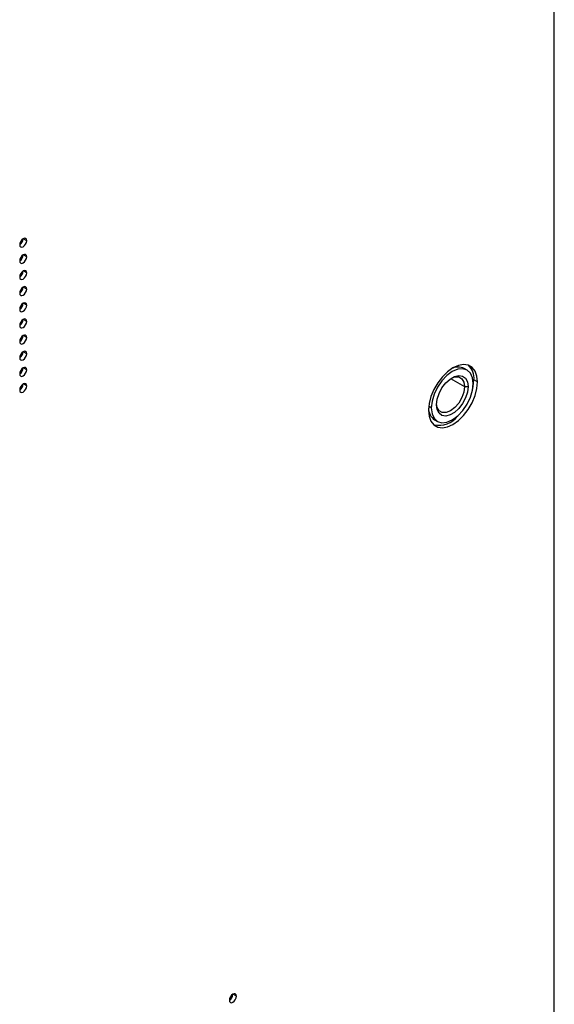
# Model space of a CAD drawing. Header units: millimetres. Extents: x 0 to 1118, y 0 to 864.
# Tile 332 of 438: x 1003 to 1014, y 651 to 671. Entities that reach past the tile are written whole.
import ezdxf

# ---------------------------------------------------------------- set-up
doc = ezdxf.new("R2010")
doc.units = ezdxf.units.MM

msp = doc.modelspace()

# ---------------------------------------------------------------- linework, layer by layer
at = {"color": 7, "linetype": 'Continuous', "lineweight": 25}
for p, q in [((1014.1102, 644.739), (1014.1102, 705.7509)), ((1003.4329, 666.5171), (1003.3622, 666.558)), ((1003.2984, 666.4745), (1003.2984, 666.4398)), ((1003.2984, 666.1479), (1003.2984, 666.1132)), ((1003.4329, 666.1905), (1003.3622, 666.2314)), ((1003.2984, 665.8213), (1003.2984, 665.7866)), ((1003.4329, 665.8639), (1003.3622, 665.9047)), ((1003.4329, 665.5373), (1003.3622, 665.5781)), ((1003.2984, 665.4947), (1003.2984, 665.46)), ((1003.2984, 665.1682), (1003.2984, 665.1334)), ((1003.4329, 665.2107), (1003.3622, 665.2515)), ((1003.2984, 664.8416), (1003.2984, 664.8068)), ((1003.4329, 664.8841), (1003.3622, 664.9249)), ((1003.4329, 664.5574), (1003.3622, 664.5983)), ((1003.2984, 664.515), (1003.2984, 664.4802)), ((1003.4329, 664.2308), (1003.3622, 664.2717)), ((1003.4329, 663.9042), (1003.3622, 663.945)), ((1012.3455, 663.9004), (1012.2889, 663.9331)), ((1003.4329, 663.5776), (1003.3622, 663.6184)), ((1012.293, 663.5645), (1012.3637, 663.5645)), ((1012.5546, 663.6584), (1012.4839, 663.6992)), ((1011.6212, 663.1359), (1011.6, 663.1481)), ((1011.6889, 662.8938), (1011.7455, 662.8612)), ((1007.6756, 651.2311), (1007.6049, 651.2719))]:
    msp.add_line(p, q, dxfattribs=at)
at = {"color": 8, "linetype": 'Continuous', "lineweight": 25}
for p, q in [((1012.0119, 663.7268), (1012.293, 663.5645)), ((1011.6, 663.1481), (1011.5691, 663.166))]:
    msp.add_line(p, q, dxfattribs=at)
at = {"color": 7, "linetype": 'Continuous', "lineweight": 25, "flags": 128}
for points in [[(1003.4329, 666.5171), (1003.4275, 666.5453), (1003.4122, 666.5629), (1003.3893, 666.5674), (1003.3622, 666.558), (1003.3352, 666.5361), (1003.3122, 666.5052), (1003.2969, 666.4699), (1003.2915, 666.4355)], [(1003.2915, 666.4355), (1003.2969, 666.4074), (1003.3122, 666.3897), (1003.3352, 666.3853), (1003.3622, 666.3947), (1003.3893, 666.4165), (1003.4122, 666.4475), (1003.4275, 666.4828), (1003.4329, 666.5171)], [(1003.4329, 666.1905), (1003.4275, 666.2187), (1003.4122, 666.2363), (1003.3893, 666.2408), (1003.3622, 666.2314), (1003.3352, 666.2095), (1003.3122, 666.1786), (1003.2969, 666.1432), (1003.2915, 666.1089)], [(1003.2915, 666.1089), (1003.2969, 666.0807), (1003.3122, 666.0631), (1003.3352, 666.0586), (1003.3622, 666.0681), (1003.3893, 666.0899), (1003.4122, 666.1208), (1003.4275, 666.1562), (1003.4329, 666.1905)], [(1003.4329, 665.8639), (1003.4275, 665.8921), (1003.4122, 665.9097), (1003.3893, 665.9142), (1003.3622, 665.9047), (1003.3352, 665.8829), (1003.3122, 665.852), (1003.2969, 665.8166), (1003.2915, 665.7823)], [(1003.2915, 665.7823), (1003.2969, 665.7541), (1003.3122, 665.7365), (1003.3352, 665.732), (1003.3622, 665.7414), (1003.3893, 665.7633), (1003.4122, 665.7942), (1003.4275, 665.8296), (1003.4329, 665.8639)], [(1003.4329, 665.5373), (1003.4275, 665.5654), (1003.4122, 665.5831), (1003.3893, 665.5875), (1003.3622, 665.5781), (1003.3352, 665.5563), (1003.3122, 665.5254), (1003.2969, 665.49), (1003.2915, 665.4557)], [(1003.2915, 665.4557), (1003.2969, 665.4275), (1003.3122, 665.4099), (1003.3352, 665.4054), (1003.3622, 665.4148), (1003.3893, 665.4367), (1003.4122, 665.4676), (1003.4275, 665.5029), (1003.4329, 665.5373)], [(1003.4329, 665.2107), (1003.4275, 665.2388), (1003.4122, 665.2565), (1003.3893, 665.2609), (1003.3622, 665.2515), (1003.3352, 665.2297), (1003.3122, 665.1987), (1003.2969, 665.1634), (1003.2915, 665.129)], [(1003.2915, 665.129), (1003.2969, 665.1009), (1003.3122, 665.0833), (1003.3352, 665.0788), (1003.3622, 665.0882), (1003.3893, 665.11), (1003.4122, 665.141), (1003.4275, 665.1763), (1003.4329, 665.2107)], [(1003.4329, 664.8841), (1003.4275, 664.9122), (1003.4122, 664.9298), (1003.3893, 664.9343), (1003.3622, 664.9249), (1003.3352, 664.9031), (1003.3122, 664.8721), (1003.2969, 664.8368), (1003.2915, 664.8024)], [(1003.2915, 664.8024), (1003.2969, 664.7743), (1003.3122, 664.7566), (1003.3352, 664.7522), (1003.3622, 664.7616), (1003.3893, 664.7834), (1003.4122, 664.8144), (1003.4275, 664.8497), (1003.4329, 664.8841)], [(1003.4329, 664.5574), (1003.4275, 664.5856), (1003.4122, 664.6032), (1003.3893, 664.6077), (1003.3622, 664.5983), (1003.3352, 664.5764), (1003.3122, 664.5455), (1003.2969, 664.5102), (1003.2915, 664.4758)], [(1003.2915, 664.4758), (1003.2969, 664.4477), (1003.3122, 664.43), (1003.3352, 664.4256), (1003.3622, 664.435), (1003.3893, 664.4568), (1003.4122, 664.4878), (1003.4275, 664.5231), (1003.4329, 664.5574)], [(1003.4329, 664.2308), (1003.4275, 664.259), (1003.4122, 664.2766), (1003.3893, 664.2811), (1003.3622, 664.2717), (1003.3352, 664.2498), (1003.3122, 664.2189), (1003.2969, 664.1835), (1003.2915, 664.1492)], [(1003.2915, 664.1492), (1003.2969, 664.1211), (1003.3122, 664.1034), (1003.3352, 664.099), (1003.3622, 664.1084), (1003.3893, 664.1302), (1003.4122, 664.1611), (1003.4275, 664.1965), (1003.4329, 664.2308)], [(1003.4329, 663.9042), (1003.4275, 663.9324), (1003.4122, 663.95), (1003.3893, 663.9545), (1003.3622, 663.945), (1003.3352, 663.9232), (1003.3122, 663.8923), (1003.2969, 663.8569), (1003.2915, 663.8226)], [(1012.5546, 663.6584), (1012.5422, 663.7784), (1012.5056, 663.8781), (1012.4466, 663.9524), (1012.3682, 663.9977), (1012.2744, 664.0116), (1012.1698, 663.9935), (1012.0596, 663.9442), (1011.9495, 663.8663), (1011.8449, 663.7637), (1011.751, 663.6414), (1011.6726, 663.5056), (1011.6137, 663.3632), (1011.5771, 663.2213), (1011.5647, 663.0869)], [(1003.2915, 663.8226), (1003.2969, 663.7944), (1003.3122, 663.7768), (1003.3352, 663.7723), (1003.3622, 663.7817), (1003.3893, 663.8036), (1003.4122, 663.8345), (1003.4275, 663.8699), (1003.4329, 663.9042)], [(1012.4698, 663.6257), (1012.4553, 663.7442), (1012.4129, 663.8379), (1012.3455, 663.9004), (1012.2576, 663.9276), (1012.1553, 663.9174), (1012.0455, 663.8707), (1011.9357, 663.7907), (1011.8334, 663.6826), (1011.7455, 663.5541), (1011.6781, 663.4137), (1011.6357, 663.271), (1011.6212, 663.1359)], [(1011.7273, 663.1971), (1011.7402, 663.3081), (1011.7778, 663.4249), (1011.8371, 663.5382), (1011.9133, 663.6387), (1012.0002, 663.7184), (1012.0908, 663.7707), (1012.1777, 663.7914), (1012.2539, 663.7788), (1012.3132, 663.734), (1012.3508, 663.6606), (1012.3637, 663.5645)], [(1012.0272, 663.7371), (1012.0975, 663.7623), (1012.1764, 663.7614), (1012.239, 663.7253), (1012.2791, 663.6574), (1012.293, 663.5645)], [(1003.4329, 663.5776), (1003.4275, 663.6057), (1003.4122, 663.6234), (1003.3893, 663.6278), (1003.3622, 663.6184), (1003.3352, 663.5966), (1003.3122, 663.5657), (1003.2969, 663.5303), (1003.2915, 663.496)], [(1003.2915, 663.496), (1003.2969, 663.4678), (1003.3122, 663.4502), (1003.3352, 663.4457), (1003.3622, 663.4551), (1003.3893, 663.477), (1003.4122, 663.5079), (1003.4275, 663.5432), (1003.4329, 663.5776)], [(1011.5647, 663.0869), (1011.5771, 662.9669), (1011.6137, 662.8672), (1011.6726, 662.7929), (1011.751, 662.7476), (1011.8449, 662.7337), (1011.9495, 662.7518), (1012.0596, 662.8011), (1012.1698, 662.879), (1012.2744, 662.9817), (1012.3682, 663.1039), (1012.4466, 663.2397), (1012.5056, 663.3821), (1012.5422, 663.524), (1012.5546, 663.6584)], [(1011.6212, 663.1359), (1011.6357, 663.0174), (1011.6781, 662.9237), (1011.7455, 662.8612), (1011.8334, 662.8341), (1011.9357, 662.8442), (1012.0455, 662.8909), (1012.1553, 662.971), (1012.2576, 663.079), (1012.3455, 663.2076), (1012.4129, 663.348), (1012.4553, 663.4906), (1012.4698, 663.6257)], [(1012.3637, 663.5645), (1012.3508, 663.4535), (1012.3132, 663.3367), (1012.2539, 663.2234), (1012.1777, 663.1229), (1012.0908, 663.0433), (1012.0002, 662.991), (1011.9133, 662.9703), (1011.8371, 662.9828), (1011.7778, 663.0276), (1011.7402, 663.101), (1011.7273, 663.1971)], [(1012.293, 663.5645), (1012.2791, 663.4556), (1012.239, 663.3413), (1012.1764, 663.233), (1012.0975, 663.1411), (1012.0101, 663.0746), (1011.9227, 663.0401), (1011.8439, 663.041), (1011.7813, 663.0772), (1011.7411, 663.145), (1011.7278, 663.2184)], [(1012.4559, 663.4935), (1012.4715, 663.5649), (1012.4839, 663.6992)], [(1007.6756, 651.2311), (1007.6702, 651.2592), (1007.6549, 651.2769), (1007.6319, 651.2813), (1007.6049, 651.2719), (1007.5778, 651.2501), (1007.5549, 651.2192), (1007.5395, 651.1838), (1007.5342, 651.1495)], [(1007.5342, 651.1495), (1007.5395, 651.1213), (1007.5549, 651.1037), (1007.5778, 651.0992), (1007.6049, 651.1086), (1007.6319, 651.1305), (1007.6549, 651.1614), (1007.6702, 651.1967), (1007.6756, 651.2311)]]:
    msp.add_lwpolyline(points, dxfattribs=at)
at = {"color": 7, "linetype": 'Continuous', "lineweight": 25}
for centre, radius, start, end in [((1003.2087, 666.565), 0.1537, 302.60548, 357.39452), ((1003.2087, 666.2383), 0.1537, 302.60548, 357.39452), ((1003.2087, 665.9117), 0.1537, 302.60548, 357.39452), ((1003.2087, 665.5851), 0.1537, 302.60548, 357.39452), ((1003.2087, 665.2585), 0.1537, 302.60548, 357.39452), ((1003.2087, 664.9319), 0.1537, 302.60548, 357.39452), ((1003.2087, 664.6053), 0.1537, 302.60548, 357.39452), ((1003.2087, 664.2786), 0.1537, 302.60548, 357.39452), ((1012.1671, 663.6719), 0.2882, 64.99945, 120.03346), ((1012.1254, 663.7341), 0.3602, 354.44584, 46.68991), ((1003.2087, 663.952), 0.1537, 302.60548, 357.39452), ((1003.2087, 663.6254), 0.1537, 302.60548, 357.39452), ((1011.8404, 663.1228), 0.2745, 178.47232, 236.50552), ((1011.7684, 663.2688), 0.4877, 259.08397, 322.08092), ((1007.4513, 651.2789), 0.1537, 302.60548, 357.39452)]:
    msp.add_arc(centre, radius, start, end, dxfattribs=at)

doc.saveas('drawing.dxf')
